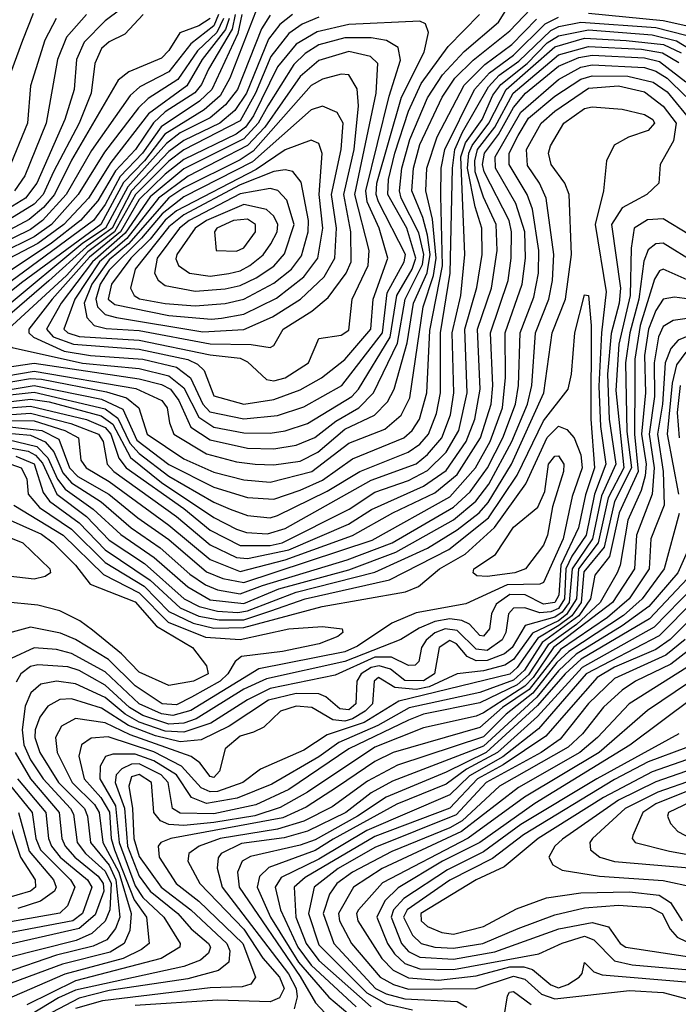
# Model space of a CAD drawing. Extents: x 501367 to 657802, y 482273 to 547541.
# Tile 487 of 656: x 570706 to 572465, y 535343 to 537972. Entities that reach past the tile are written whole.
import ezdxf

# ---------------------------------------------------------------- set-up
doc = ezdxf.new("R2010")
doc.units = 0

msp = doc.modelspace()

# ---------------------------------------------------------------- linework, layer by layer
at = {"layer": '0CON20XD'}
for points in [[(571015, 538029.1), (570935, 537968.8), (570878.5, 537911.5), (570857.6, 537865), (570851.7, 537785), (570826.9, 537705), (570752.1, 537535), (570722, 537495), (570455, 537331.4)], [(570527.3, 537022.7), (570745, 537054.5), (571025, 537013), (571085, 536997.5), (571108.8, 536985), (571131.2, 536955), (571163.1, 536883.2), (571215, 536850), (571315, 536827.6), (571385, 536825.3), (571445, 536835.1), (571494.2, 536855.8), (571550.6, 536899.4), (571612.4, 536935), (571651.5, 536975), (571715, 537107.8), (571735.4, 537225), (571782.2, 537317.8), (571785.7, 537345), (571772.2, 537402.2), (571724.8, 537495), (571720.4, 537515), (571726.8, 537575), (571748.3, 537651.7), (571795, 537762.9), (571835.5, 537824.5), (571893, 537887), (571984.9, 537965), (572020.1, 538019.9)], [(571342.4, 538007.6), (571267.6, 537815), (571241.5, 537768.5), (571199, 537731), (571094.2, 537665.8), (571040, 537595), (570983.6, 537536.4), (570923.2, 537425), (570710.8, 537269.2), (570642.8, 537215)], [(571036, 537985), (570987.4, 537932.6), (570945, 537912), (570924.5, 537895), (570906.8, 537855), (570897.5, 537775), (570864.8, 537695.2), (570796.6, 537565), (570769, 537505), (570745, 537479), (570493.9, 537325)], [(570592.8, 537007.2), (570745, 537033.2), (571016.8, 536986.8), (571085.6, 536955), (571100.5, 536935), (571106, 536895), (571117.9, 536865), (571205, 536812.3), (571285, 536791.2), (571335, 536784.7), (571385, 536782.9), (571455, 536793.2), (571502.9, 536817.1), (571575, 536877.9), (571654, 536916), (571688.8, 536951.2), (571706.1, 536985), (571741.4, 537108.6), (571758.4, 537215), (571794.7, 537295.3), (571802.4, 537345), (571795, 537395.8), (571783.2, 537443.2), (571753.5, 537515), (571757.6, 537575), (571775, 537638.5), (571834.9, 537765), (571868.6, 537815), (571916.9, 537863.1), (572015, 537941.7), (572070.4, 537999.6)], [(571281.9, 537985), (571273.7, 537946.3), (571210.7, 537839.3), (571191.6, 537798.4), (571173.8, 537776.2), (571094.8, 537725.2), (571063.4, 537696.6), (571015.5, 537625), (570962.2, 537567.8), (570915, 537487.6), (570869, 537435), (570791.2, 537375), (570610.9, 537255)], [(571299.3, 537985), (571288.5, 537935), (571219.4, 537785), (571186.2, 537753.8), (571084.2, 537685.8), (571034.1, 537615), (570975, 537553), (570935, 537477.9), (570903.7, 537435), (570644.1, 537245)], [(571237.5, 537985), (571225, 537954.8), (571163.3, 537906.7), (571105, 537832.1), (571027.4, 537792.6), (571001.2, 537768.8), (570897.8, 537622.2), (570830.2, 537505), (570767.5, 537435), (570735, 537411.1), (570645, 537367.5)], [(570741.9, 537988.1), (570714.2, 537915.8), (570666.2, 537785)], [(571435, 537985.3), (571401.3, 537958.7), (571370.8, 537919.2), (571311.6, 537775), (571281.1, 537728.9), (571240.5, 537695), (571145, 537649.3), (571105, 537619.7), (571005.1, 537514.9), (570953.4, 537415), (570884.6, 537365.4), (570784.1, 537274.1), (570667, 537173)], [(571375, 537983.4), (571352.5, 537947.5), (571287.7, 537785), (571255.9, 537744.1), (571215, 537709.1), (571135, 537669.2), (571098.8, 537641.2), (570994.8, 537525.2), (570935.8, 537415), (570874.9, 537375.1), (570667.9, 537202.1)], [(570884.8, 537985), (570831.7, 537925), (570807.1, 537865), (570777.2, 537695), (570720.1, 537555), (570692.4, 537515)], [(571375, 536867.3), (571415, 536873.5), (571475, 536893.4), (571593, 536965), (571610.8, 536985), (571696.1, 537123.9), (571713.4, 537235), (571754.8, 537305), (571764.6, 537335), (571740.4, 537415), (571689.8, 537505), (571691.4, 537545), (571708.5, 537615), (571745, 537727), (571778.4, 537801.6), (571850.3, 537899.7), (571934.2, 537985)], [(572225, 537989.1), (572425, 537969.6), (572485, 537956.3)], [(570605, 536971.5), (570745, 536995.2), (570925, 536958), (570981.4, 536931.4), (571019.2, 536849.2), (571105, 536784.2), (571225, 536723.1), (571315, 536695.8), (571385, 536690.9), (571455, 536715.7), (571515, 536742.1), (571595, 536799), (571732.2, 536855), (571754.8, 536875), (571773.6, 536905), (571793.4, 536975), (571801.4, 537141.4), (571835.5, 537314.5), (571831, 537501), (571831.6, 537575), (571841.5, 537625), (571921.1, 537785), (571960.7, 537829.3), (572025, 537876.5), (572109.9, 537960.1), (572145, 537977.9)], [(571215.2, 537974.8), (571185, 537955.1), (571133.8, 537936.2), (571105, 537889.5), (571085, 537869), (570997.7, 537832.3), (570969.7, 537810.3), (570845, 537596.8), (570799.6, 537505), (570769.9, 537470.1), (570732, 537438), (570627.1, 537382.9)], [(570650.5, 536999.5), (570735, 537013.4), (570765, 537011.6), (570938, 536978), (570991.6, 536961.6), (571024.3, 536935), (571046.7, 536865), (571145, 536798.8), (571225, 536763.5), (571305, 536742.8), (571375, 536736.5), (571486.5, 536765), (571585, 536841), (571681.7, 536878.3), (571725, 536916), (571748.2, 536961.8), (571783.4, 537205), (571811.7, 537288.3), (571818.8, 537335), (571808.5, 537438.5), (571790.9, 537515), (571793.5, 537575), (571821, 537659), (571893.3, 537796.7), (571948.5, 537851.5), (572020.2, 537905), (572086.7, 537973.3)], [(571250.4, 537975), (571232.8, 537937.2), (571181.5, 537888.5), (571128.4, 537811.6), (571049, 537761), (571023.6, 537736.4), (570932.6, 537617.4), (570862.9, 537505), (570790.9, 537425), (570745, 537392.1), (570655, 537347.7)], [(571505, 537978.6), (571460.5, 537959.5), (571425.4, 537934.6), (571377.1, 537872.9), (571336.3, 537775), (571295, 537701.5), (571145, 537624.2), (571105, 537593.7), (571015.4, 537504.6), (570959.6, 537405), (570888.5, 537351.5), (570831.2, 537288.8), (570675.4, 537145), (570664.8, 537124.8), (570670.4, 537110.4), (570686.3, 537096.3), (570874.3, 537054.3), (571025, 537040.2), (571105, 537021), (571145, 536988.5), (571185, 536910.4), (571225, 536884), (571305, 536868.2), (571375, 536867.3)], [(570665, 536967.9), (570745, 536976.8), (570935, 536932.1), (570968, 536908), (571000.9, 536840.9), (571025, 536812.8), (571105, 536752.4), (571225, 536682.9), (571268.4, 536665), (571315, 536648.1), (571375, 536641.6), (571395, 536647.3), (571527.7, 536712.3), (571615, 536765.5), (571743.6, 536816.4), (571775, 536838.1), (571798.3, 536865), (571819.7, 536919.7), (571830, 536975), (571830.4, 537135), (571855.5, 537294.5), (571861.9, 537575), (571868.3, 537625), (571888.4, 537671.6), (571957.9, 537792.1), (571987, 537823), (572039, 537861), (572125, 537943), (572146.5, 537953.5), (572205, 537965.2), (572405, 537950.7), (572485, 537929.9)], [(570803.9, 537975), (570773.1, 537916.9), (570734.8, 537795), (570727, 537695), (570675, 537566.9)], [(571265.6, 537975), (571255.5, 537945), (571193.2, 537865), (571153, 537795), (571050, 537720.1), (570949.4, 537590.6), (570889.7, 537495), (570824.1, 537425), (570755, 537374.2), (570676.9, 537333.1)], [(571305, 536905.8), (571395, 536914.4), (571465, 536937.9), (571566.3, 536995), (571675.1, 537135), (571687.9, 537242.1), (571733.4, 537325), (571736.6, 537345), (571664.3, 537485), (571658.7, 537505), (571660.4, 537535), (571725.6, 537764.4), (571786.7, 537885), (571797.6, 537937.6), (571790.2, 537960.2), (571775, 537967.6), (571585, 537958.8), (571500.5, 537939.5), (571445, 537906.4), (571395, 537845.7), (571330.7, 537715), (571309.5, 537685), (571284, 537666), (571145, 537598.7), (571095, 537559.5), (571025, 537491.3), (570975.2, 537405), (570892.7, 537337.3), (570792.7, 537225), (570730.4, 537145), (570730.9, 537135), (570743.6, 537123.6), (570825, 537086.7), (570895, 537075.2), (571035, 537065.1), (571125, 537043.6), (571162.2, 537015), (571195.4, 536945), (571214.2, 536924.2), (571305, 536905.8)], [(570645, 536947.3), (570735, 536958.4), (570785, 536950.9), (570923.6, 536913.6), (570955, 536891.5), (571002.2, 536802.2), (571085, 536735.8), (571225, 536642.4), (571285, 536611.3), (571312.4, 536602.4), (571368.3, 536598.3), (571415, 536612.7), (571645, 536741.6), (571765, 536786), (571795, 536810.2), (571833.3, 536855), (571856.8, 536916.8), (571866.1, 536975), (571861, 537135), (571884, 537235), (571895.1, 537345), (571884.6, 537605), (571897.1, 537642.9), (571941, 537705), (571970.1, 537770.1), (571991.3, 537798.7), (572061.4, 537855), (572115, 537910), (572145, 537928.9), (572225, 537944.7), (572395, 537931.4), (572460.4, 537915), (572513.2, 537883.2)], [(570655, 536933.2), (570735, 536939.9), (570885, 536903.6), (570935, 536882.8), (570949.8, 536865), (570970.7, 536800.7), (570991, 536775), (571145, 536666.1), (571215, 536608.7), (571295, 536567.3), (571375, 536567.2), (571407.5, 536575), (571585.8, 536664.2), (571655, 536709.6), (571745, 536741.1), (571795, 536767.5), (571845, 536817), (571879.2, 536875), (571900.9, 536975), (571895.1, 537145), (571926.7, 537256.7), (571941.1, 537345), (571940.5, 537415), (571922.3, 537472.3), (571902, 537575), (571905.6, 537615), (571914.4, 537635.6), (571958.8, 537695), (572005.3, 537785), (572135, 537899.4), (572215, 537921.8), (572325.9, 537915.9), (572425.5, 537905.5), (572472.7, 537882.7)], [(571305, 536944.9), (571385, 536957.4), (571455, 536982.9), (571511.9, 537015), (571575, 537064.2), (571643.8, 537145), (571650.1, 537225), (571689.3, 537335), (571666.3, 537415), (571633.9, 537485), (571630.3, 537515), (571692.7, 537767.3), (571723.7, 537863.7), (571717.4, 537897.4), (571686.2, 537916.2), (571645, 537923.3), (571575, 537923.4), (571505, 537904.3), (571468.4, 537881.6), (571438, 537852), (571368.8, 537741.2), (571343.2, 537695), (571305, 537653.6), (571145, 537573), (571055, 537498.8), (570988.2, 537401.8), (570900.6, 537325), (570816.8, 537215), (570778.2, 537145), (570795.4, 537125), (570849.7, 537105), (571025, 537091.4), (571155, 537063.8), (571181.4, 537051.4), (571199, 537035), (571225, 536967.4), (571305, 536944.9)], [(570635, 536913.6), (570735, 536920.9), (570843, 536893), (570916.6, 536865), (570929.4, 536845), (570939.5, 536785), (570958.1, 536765), (571125, 536644.9), (571215, 536569.2), (571285.3, 536535.3), (571315, 536533), (571425, 536556.3), (571584.8, 536625), (571645.9, 536664.1), (571785, 536726.4), (571845, 536767.8), (571898.9, 536845), (571922, 536905), (571935.9, 536985), (571929, 537145), (571966.3, 537255), (571981.6, 537355), (571978.4, 537425), (571945, 537498), (571923, 537565), (571921.4, 537595), (571929.1, 537625), (571975, 537685), (572024.1, 537775), (572145, 537878), (572225, 537900.1), (572366.7, 537893.3), (572422.8, 537882.8), (572466.9, 537856.9)], [(570655, 536901.7), (570745, 536900.3), (570826.5, 536875), (570863.8, 536855), (570869.4, 536795), (570883.7, 536775), (570945, 536738.3), (571105, 536621.8), (571215, 536530.2), (571295, 536498.6), (571415, 536528.9), (571595, 536593.9), (571702.5, 536655), (571815, 536708.4), (571875, 536757.2), (571936.8, 536855), (571965.3, 536945.3), (571969.8, 536995), (571963.8, 537135), (572010.9, 537275), (572019.2, 537335), (572019.6, 537405), (572013.2, 537435), (571946.3, 537565), (571942, 537585), (571947.6, 537615), (571985.3, 537664.7), (572025, 537737.5), (572057, 537775), (572145, 537847.1), (572199.4, 537870.6), (572235, 537876.4), (572375, 537869.9), (572415, 537860.1), (572485, 537805.3)], [(571385, 537007.5), (571415, 537014.9), (571477.8, 537055), (571505, 537120), (571565, 537129.1), (571585, 537142.9), (571594.3, 537225), (571636.6, 537315), (571639.9, 537355), (571601.4, 537505), (571658.6, 537775), (571662.3, 537855), (571643, 537873), (571585, 537886.8), (571505, 537862.3), (571455, 537820.1), (571361.2, 537685), (571315, 537635.3), (571156.2, 537553.8), (571076.6, 537495), (570992.3, 537387.7), (570919.4, 537325), (570853.2, 537225), (570824.3, 537145), (570834.8, 537135), (570865, 537125.9), (571025, 537116.3), (571215, 537076.4), (571295, 537068), (571315, 537057.7), (571365, 537011.1), (571385, 537007.5)], [(570665, 536886.3), (570765.6, 536874.4), (570811.1, 536851.1), (570839.6, 536775), (570862, 536752), (570944.6, 536704.6), (571021.4, 536641.4), (571105, 536583.3), (571205, 536497.4), (571249.1, 536479.1), (571305, 536469.2), (571648, 536582), (571855, 536697.9), (571923.7, 536775), (571962.4, 536845), (571995.5, 536935.5), (572004, 537016), (572002.7, 537135), (572048.5, 537265), (572057.1, 537335), (572055.1, 537404.9), (572031.1, 537481.1), (571977, 537575), (571976.5, 537605), (572045, 537724.3), (572145, 537811.7), (572205, 537844.5), (572235, 537850.7), (572375, 537843.8), (572405, 537834.3), (572435, 537815.6), (572485, 537766.2)], [(570655, 536869.2), (570735, 536861.9), (570774.8, 536844.8), (570797.4, 536817.4), (570821.5, 536761.5), (570844.6, 536734.6), (570924.2, 536684.2), (571004.1, 536615), (571081.5, 536561.5), (571160.9, 536490.9), (571202.8, 536462.8), (571235, 536449.6), (571295, 536438.4), (571355, 536460.7), (571580.9, 536529.1), (571700.6, 536575), (571865, 536669.9), (571909, 536711), (571956, 536775), (571996.5, 536855), (572030.1, 536945), (572038.2, 536995), (572042.4, 537135), (572079.6, 537230.4), (572091.8, 537295), (572092.8, 537355), (572075.7, 537465.7), (572061.8, 537505), (572013.1, 537585), (572013.1, 537615), (572037.7, 537662.3), (572065, 537708.2), (572135, 537767.3), (572205, 537813.1), (572235, 537821.7), (572330.5, 537820.5), (572397.7, 537805), (572435, 537778.9), (572504.3, 537695)], [(571375, 537096.4), (571385, 537101.4), (571409.6, 537145), (571486.9, 537193.1), (571530.5, 537229.5), (571578.5, 537295), (571591.3, 537325), (571590.6, 537405), (571571.7, 537505), (571599.8, 537625), (571611.4, 537741.4), (571607.1, 537787.1), (571585, 537823.9), (571565, 537826.3), (571515, 537812.6), (571485, 537796.2), (571329.4, 537620.7), (571295, 537597.4), (571145, 537522.7), (571105, 537495.7), (570996.8, 537373.2), (570945, 537330.2), (570899, 537265), (570878.9, 537215), (570886, 537176), (570905.3, 537155.3), (570936.9, 537146.9), (571025, 537141.6), (571215, 537106), (571324.7, 537104.7), (571375, 537096.4)], [(570675, 536850.9), (570752, 536832), (570781.8, 536801.8), (570807.3, 536745), (570827.8, 536717.8), (570902.5, 536665), (570976.6, 536596.6), (571065.5, 536535.5), (571155, 536456.9), (571215, 536422.4), (571305, 536413.1), (571398.5, 536451.5), (571585, 536502.2), (571710.4, 536549.6), (571865, 536635.9), (571924.2, 536685.7), (571958.9, 536731.1), (572020.8, 536845), (572062.3, 536945), (572073.7, 536995), (572083.4, 537135), (572119.7, 537225), (572129.6, 537275), (572132.8, 537345), (572112.5, 537495), (572094.7, 537534.7), (572062.3, 537582.3), (572059.6, 537625), (572098.6, 537695), (572135, 537727.5), (572225, 537788.7), (572305, 537794.8), (572375, 537778.9), (572425, 537740.7), (572459.8, 537695), (572452.2, 537647.8), (572416.4, 537585), (572413.1, 537535), (572381.1, 537505), (572315, 537469.2), (572286.3, 537425), (572310.7, 537255), (572307.2, 537215), (572286.1, 537133.9), (572275.8, 537025), (572280.2, 536905), (572298.7, 536785), (572259.8, 536700.2), (572236, 536585), (572181.6, 536505), (572173.8, 536415), (572155, 536390), (572135, 536376.2), (572056.4, 536353.6), (572021.5, 536295), (572001.3, 536278.7), (571955, 536260.5), (571925, 536260), (571901, 536271), (571872.9, 536305), (571855, 536314.3), (571826.7, 536295), (571814, 536225), (571785, 536206.3), (571735, 536207.5), (571697, 536237), (571666.4, 536246.4), (571645, 536241.4), (571618.3, 536225), (571606.7, 536205), (571604.2, 536145), (571585, 536128.6), (571561.6, 536131.6), (571523.6, 536163.6), (571505, 536171.8), (571445, 536172), (571370.8, 536155), (571265.8, 536085), (571191, 536049), (571135, 536043.2), (571069.2, 536059.2), (570996.9, 536086.9), (570925, 536133.3), (570845, 536158.1), (570813.9, 536156.1), (570781.5, 536138.5), (570760.4, 536109.6), (570748.1, 536075), (570746.7, 536055), (570760.3, 536015), (570810.4, 535935), (570879, 535865), (570887.5, 535845), (570895.8, 535775), (570945, 535713.9), (570963.2, 535675), (570974.1, 535575), (570961.8, 535545), (570939.4, 535515), (570902.6, 535497.4), (570805, 535473.8), (570665, 535425.8)], [(570655, 536832.9), (570729.1, 536819.1), (570748.7, 536808.7), (570767.6, 536787.6), (570805.4, 536705), (570884.7, 536644.7), (570945, 536582), (571039.3, 536519.3), (571145.9, 536425), (571185.6, 536405), (571235, 536392.7), (571289, 536389), (571315, 536393.1), (571445, 536442.6), (571655, 536496.3), (571795, 536560.9), (571875, 536609.1), (571933, 536655), (571957.6, 536682.4), (572019.7, 536785), (572106.4, 536975), (572128.3, 537135), (572164.2, 537225), (572179.6, 537345), (572173.5, 537505), (572161.7, 537535), (572125.2, 537585), (572118.3, 537615), (572123.8, 537635), (572159.2, 537695), (572215, 537734), (572235, 537738.9), (572315, 537732.5), (572375, 537718.4), (572397.3, 537705), (572401.6, 537695), (572385, 537675.3), (572332.1, 537657.9), (572293.9, 537636.1), (572273, 537595), (572265.6, 537515), (572243.4, 537425), (572272.2, 537245), (572259.7, 537135), (572253.2, 536993.2), (572257.7, 536885), (572271.2, 536785), (572241, 536705), (572219, 536595), (572180.7, 536539.3), (572165.2, 536505), (572161.5, 536425), (572145, 536399.7), (572125, 536390.5), (572095, 536388.2), (572055, 536400.9), (572025, 536400.7), (572011.7, 536385), (572004.4, 536335.6), (571994.6, 536315.4), (571955, 536286.8), (571925, 536290.7), (571875, 536340.8), (571842.6, 536345), (571815, 536334.5), (571792.2, 536315), (571779.5, 536295), (571771.9, 536258.1), (571762, 536248), (571745, 536247.4), (571699.6, 536269.6), (571655, 536269.1), (571549, 536221), (571375, 536185.9), (571314.4, 536155.6), (571216.8, 536093.2), (571145, 536069.3), (571095, 536071.4), (571025, 536095.6), (570987.6, 536117.6), (570935, 536162), (570855, 536198.2), (570804.6, 536205.4), (570762.5, 536197.5), (570736, 536174), (570721.4, 536138.6), (570713, 536075), (570717.5, 536035), (570734.9, 535995), (570769.1, 535945), (570842.4, 535865), (570849.9, 535849.9), (570859.5, 535775), (570881.9, 535745), (570935, 535698.1), (570950.6, 535665), (570947.2, 535595), (570935, 535564.9), (570898.6, 535531.4), (570856.8, 535513.2), (570577.4, 535442.6)], [(571195, 537138), (571305, 537144.7), (571381.5, 537178.5), (571455.8, 537225), (571519.3, 537285), (571548.2, 537335), (571552.2, 537415), (571539.4, 537505), (571564.8, 537624.8), (571569.8, 537695), (571553.8, 537723.8), (571515, 537740.9), (571485, 537730.7), (571327.6, 537592.4), (571145, 537498.4), (571086.6, 537453.4), (571031.7, 537388.3), (570945, 537302.8), (570921.5, 537265), (570909.5, 537225), (570914.5, 537205), (570935, 537184.5), (570965, 537176.2), (571195, 537138)], [(571218.5, 537171.5), (571245, 537174.2), (571305, 537184.9), (571391.9, 537228.1), (571465.1, 537284.9), (571502.8, 537335), (571515.5, 537415), (571506.4, 537505), (571514.3, 537614.3), (571505, 537640.9), (571485, 537650.2), (571415, 537624.2), (571338, 537572), (571125, 537461.3), (571095, 537436.5), (571054.5, 537385.5), (571002.9, 537335), (570951.2, 537265), (570942.9, 537225), (570960.8, 537210.8), (571105, 537181.4), (571218.5, 537171.5)], [(571175, 537207.8), (571255, 537213.6), (571305, 537225.1), (571385, 537267.7), (571431.9, 537305), (571458.8, 537341.2), (571476.6, 537405), (571477.7, 537435), (571458.1, 537538.1), (571436.1, 537566.1), (571415, 537570.5), (571385, 537566.4), (571295, 537530.6), (571145, 537450.6), (571105, 537418.8), (571014.4, 537305), (571002.1, 537255), (571012.4, 537235), (571026.4, 537226.4), (571095, 537213.8), (571175, 537207.8)], [(571175, 537246.7), (571255, 537253.1), (571295, 537261.4), (571338, 537282), (571385, 537313.3), (571413.9, 537346.1), (571439.6, 537425), (571419.8, 537489.8), (571395.8, 537515.8), (571375, 537520.7), (571295, 537506.4), (571158.9, 537435), (571133.1, 537415), (571073.2, 537335), (571066.5, 537295), (571075.9, 537275.9), (571095, 537261.4), (571175, 537246.7)], [(571215, 537287), (571265, 537293.9), (571295, 537300.6), (571321.2, 537315), (571356.5, 537343.5), (571377.1, 537372.9), (571393.5, 537405), (571396, 537425), (571385, 537447), (571365.1, 537465.1), (571305, 537477.9), (571204.9, 537435), (571174.7, 537415), (571126.4, 537345), (571123.1, 537333.1), (571130, 537315), (571159.6, 537295), (571215, 537287)], [(572495, 537397.2), (572425, 537439.7), (572382.5, 537437.5), (572347, 537415), (572338.8, 537361.2), (572337, 537235), (572306.6, 537105), (572298.5, 536981.5), (572319.4, 536775), (572277.9, 536695), (572251.2, 536575), (572198.2, 536505), (572193.1, 536425), (572166.6, 536383.4), (572145, 536366.6), (572076.1, 536333.9), (572025, 536263.2), (572002.1, 536247.9), (571945, 536232.6), (571875, 536224.5), (571799.5, 536190.5), (571765, 536183), (571708.2, 536188.2), (571664.4, 536215), (571653.1, 536205), (571648.9, 536145), (571629.1, 536125), (571595, 536104.7), (571575, 536098.7), (571542.4, 536102.4), (571486.8, 536135), (571445, 536139), (571403.1, 536125), (571357.9, 536082.1), (571331, 536069), (571295, 536058.5), (571255.2, 536025), (571240.2, 535965), (571225, 535947.8), (571215, 535950.7), (571187.5, 535987.5), (571164.4, 536004.4), (571001.7, 536061.7), (570935, 536094.4), (570855, 536105.8), (570817.6, 536085), (570801.6, 536055), (570806.6, 536015), (570846.2, 535935), (570905.7, 535875.7), (570918.6, 535855), (570928.3, 535775), (570971, 535695), (571003.8, 535585), (571000.7, 535539.3), (570984.9, 535505), (570948.3, 535481.6), (570820.6, 535449.4), (570635, 535381.1)], [(571285, 537353.3), (571305, 537362.5), (571336.4, 537405), (571335.9, 537425), (571315, 537438.6), (571277, 537435), (571233, 537415), (571226.3, 537405), (571231.2, 537355), (571285, 537353.3)], [(572511.1, 537321.1), (572425, 537374.8), (572405, 537373), (572385, 537357.5), (572372.9, 537327.1), (572359.3, 537225), (572335.5, 537135), (572323.8, 537055), (572327.7, 536872.3), (572340, 536775), (572294.5, 536685), (572266.8, 536563.2), (572213, 536497), (572205.9, 536415), (572180.6, 536379.4), (572146.3, 536353.7), (572089.7, 536320.3), (572035, 536241.6), (572015, 536223.8), (571718.4, 536151.6), (571626.4, 536095), (571527.8, 536062.2), (571465, 536021.5), (571349.2, 535970.8), (571302.5, 535935), (571235, 535911.1), (571215, 535910.2), (571190.7, 535920.7), (571138.8, 535978.8), (571065, 536016.3), (570943, 536057), (570896.8, 536053.2), (570871.6, 536035), (570864.3, 536005), (570878.4, 535945), (570922.9, 535895), (570946, 535856), (570950.4, 535785), (570959.5, 535755), (571011.6, 535621.6), (571045.3, 535575), (571051.9, 535505), (571031.5, 535488.5), (570982.9, 535465), (570827.3, 535422.7), (570665, 535352.7)], [(572505, 537269.7), (572424.9, 537305.1), (572415, 537300.7), (572401.7, 537278.3), (572362.9, 537155), (572348.6, 537065), (572349.2, 537005), (572347.8, 536865), (572358, 536765), (572307.3, 536655), (572281.5, 536538.5), (572241.8, 536488.2), (572230.7, 536425), (572199.8, 536380.2), (572101.3, 536308.7), (572054.3, 536235), (572025, 536207.6), (571935, 536175.4), (571746.2, 536133.8), (571662.6, 536087.4), (571558.7, 536041.3), (571505, 536002.9), (571380.1, 535929.9), (571287.2, 535892.8), (571205, 535879.1), (571164.9, 535894.9), (571124.7, 535955), (571065, 535992.6), (571015, 536010.7), (570955, 536010.4), (570935.9, 536004.1), (570921.2, 535978.8), (570920.1, 535945), (570962.6, 535872.6), (570972.3, 535775), (571015, 535658.5), (571035, 535627.7), (571091.4, 535575), (571134.8, 535505), (571134.3, 535495), (571084.1, 535465), (570855, 535405.6), (570725, 535341.3)], [(570696.3, 536806.3), (570745, 536785.5), (570769.2, 536709.2), (570786, 536686), (570865, 536628.1), (570935, 536556.1), (571055, 536475), (571135, 536400.9), (571185, 536379.3), (571239.2, 536369.2), (571305, 536369.1), (571377.2, 536392.8), (571469, 536425), (571693.7, 536476.3), (571852.7, 536557.3), (571958.3, 536641.7), (572034.4, 536755), (572105, 536900.3), (572170.8, 536985), (572179.8, 537025), (572189.2, 537135), (572215, 537237.1), (572225.4, 537235.4), (572232.2, 537155), (572231.5, 536905), (572241.6, 536775), (572217.5, 536702.5), (572198.3, 536615), (572151, 536515), (572145.7, 536435), (572135.4, 536415), (572105, 536411.3), (572056.2, 536436.2), (572015, 536437.1), (571978.7, 536411.3), (571966.5, 536385), (571960.7, 536345), (571945, 536325.2), (571935, 536327.5), (571907.7, 536357.7), (571887.4, 536367.4), (571855, 536372.1), (571815, 536364.9), (571772.7, 536347.3), (571723.8, 536316.2), (571575, 536257.8), (571365, 536211.5), (571305, 536183.7), (571177.7, 536105), (571145, 536092.9), (571105, 536090.6), (571035, 536113.8), (570999.8, 536135), (570935, 536195.1), (570865, 536233.8), (570835, 536243.7), (570755, 536249.4), (570735, 536244.1), (570709.7, 536225), (570697, 536203)], [(572495, 537225.4), (572455, 537230.6), (572425, 537225.2), (572405, 537194.8), (572385.1, 537145), (572374.7, 537075), (572377.7, 536975), (572366.9, 536865), (572379, 536785), (572376.7, 536753.3), (572365.9, 536714.1), (572330.2, 536635), (572309.8, 536515), (572301.5, 536495), (572256.4, 536415), (572193.6, 536356.4), (572117.3, 536302.7), (572065, 536222), (572035, 536195.6), (571935, 536147.1), (571785, 536117.1), (571745, 536101.2), (571585.4, 536024.6), (571425, 535916.4), (571336.6, 535875), (571225, 535850.9), (571135, 535853.2), (571114.8, 535865), (571102.9, 535935), (571083.8, 535955), (571025, 535984.7), (571005, 535983.8), (570978.8, 535971.2), (570964.2, 535955), (570961.6, 535935), (570985.8, 535865.8), (570994.4, 535765), (571025, 535684.4), (571054.4, 535645), (571128.5, 535585), (571164.2, 535544.2), (571210.6, 535505), (571215.7, 535495), (571210.8, 535479.2), (571189.6, 535460.4), (571145, 535443.3), (570855, 535380.4), (570809.9, 535360.1), (570735, 535314.1)], [(572495, 537174.4), (572451.8, 537168.2), (572425, 537152.4), (572412.5, 537125), (572400.4, 537055), (572401.9, 536965), (572387.1, 536865), (572400.6, 536775), (572395.2, 536704.8), (572353.8, 536595), (572348.4, 536505), (572289.8, 536415), (572131.5, 536295), (572077.3, 536215), (572055, 536191.8), (571945, 536121.2), (571925, 536112), (571785, 536080.5), (571655, 536028.8), (571475, 535909.3), (571402.2, 535867.8), (571333.9, 535846.1), (571225, 535827.8), (571145, 535819.9), (571105, 535822.5), (571082.8, 535832.8), (571064.8, 535855), (571058, 535935), (571025, 535956.4), (571005, 535949.6), (570997.7, 535925), (571007.8, 535865), (571011.1, 535785), (571025, 535737.2), (571084.3, 535655), (571163.2, 535595), (571259.3, 535505), (571267.6, 535485), (571264.6, 535455.4), (571237.1, 535432.9), (571155, 535410.3), (570945, 535379.2), (570865, 535359.2), (570737.9, 535292.1)], [(572495, 537128.6), (572465, 537115.7), (572445, 537093.7), (572429.9, 537055), (572422.7, 536945), (572409.2, 536865), (572424.8, 536765.2), (572427.3, 536675), (572392.2, 536585), (572386.9, 536505), (572333.7, 536425), (572276.2, 536375), (572150.4, 536289.6), (572066.8, 536183.2), (571995.7, 536135), (571935, 536081.2), (571703.9, 536015), (571655, 535990.9), (571555, 535923.2), (571471.3, 535868.7), (571409.4, 535840.6), (571110, 535785), (571082.9, 535775), (571075.9, 535765), (571078.7, 535735), (571124, 535665), (571185, 535618), (571301.8, 535505), (571335.8, 535415), (571323.7, 535396.3), (571300.4, 535389.6), (571215, 535386.6), (570927.9, 535352.1), (570855, 535331.3)], [(572485, 537083.4), (572460.2, 537049.8), (572448.6, 537001.4), (572435.4, 536865), (572465.5, 536704.5)], [(572470.1, 536995), (572462.4, 536922.4), (572467.2, 536855)], [(570655, 536794.8), (570710.2, 536775), (570725, 536745.5), (570729.3, 536705), (570759.2, 536669.2), (570845, 536611.5), (570935, 536522.5), (571038.9, 536458.9), (571105, 536391.5), (571170, 536360), (571225, 536347), (571305, 536348.5), (571514.5, 536405), (571736.3, 536443.7), (571771.6, 536458.4), (571827, 536505), (571895.9, 536544.1), (571974.5, 536615.5), (572058.1, 536731.9), (572115, 536856.1), (572145, 536886.4), (572167.2, 536877.2), (572186.8, 536855), (572205, 536809.5), (572208.8, 536775), (572181.7, 536698.3), (572157.5, 536585), (572105, 536469.1), (572095, 536464.2), (572007.8, 536462.2), (571897.9, 536412.1), (571765, 536387.8), (571700.1, 536359.9), (571608.7, 536298.7), (571575, 536283.3), (571345, 536238.6), (571163.4, 536126.6), (571115, 536113.4), (571085, 536117.8), (571025, 536144.8), (570935, 536230.2), (570845, 536279.2), (570805, 536290.1), (570745, 536294.4), (570683.8, 536266.2)], [(571955, 536484.4), (571926.7, 536486.7), (571916.9, 536495), (571918.8, 536505), (571976.7, 536543.3), (572025, 536616.3), (572089.8, 536670.2), (572108.4, 536711.6), (572118.9, 536785), (572135, 536806.5), (572145, 536807), (572159, 536785), (572158.9, 536765), (572128.9, 536671.1), (572115.6, 536595), (572105, 536568.8), (572056.9, 536505), (572028.2, 536495), (571955, 536484.4)], [(570690.3, 536675), (570822.3, 536595), (570929.9, 536489.9), (571025, 536441.6), (571103.1, 536363.1), (571202.4, 536322.4), (571295, 536316.5), (571425, 536345.3), (571515, 536351.7), (571567.1, 536345), (571568.9, 536335), (571555.6, 536325), (571505.7, 536305), (571408.5, 536285), (571298.8, 536271.2), (571281.8, 536258.2), (571262.1, 536225), (571242.1, 536205), (571165, 536162.6), (571125, 536142.3), (571087, 536145), (571015, 536192.5), (570943.1, 536263.1), (570855, 536316.9), (570815, 536333.9), (570735, 536349.6), (570676.9, 536333.1)], [(570665, 536642.7), (570765, 536597.7), (570796, 536575), (570855.4, 536515), (570894.3, 536464.3), (571015, 536416.8), (571071.9, 536351.9), (571167.8, 536295), (571205, 536246.4), (571209.3, 536225), (571170.4, 536205), (571105, 536193.7), (571025, 536229.8), (570978.6, 536278.6), (570901.1, 536341.1), (570866.8, 536366.8), (570813.1, 536393.1), (570755, 536408.1), (570665, 536417.4)], [(572467, 536653), (572427.7, 536505), (572369, 536425), (572319.2, 536380.8), (572172.9, 536285), (572141, 536255), (572076.9, 536173.1), (572005, 536117.2), (571945, 536056.6), (571715, 535980.9), (571635, 535938), (571540.4, 535869.6), (571465, 535831.9), (571395, 535809.8), (571241.7, 535785), (571185.8, 535765), (571158.1, 535745), (571155.3, 535724.7), (571187.6, 535665), (571305, 535542.9), (571355.7, 535465.7), (571399.9, 535415), (571412.2, 535385), (571400.1, 535359.9), (571375, 535349.1), (571235, 535353.5), (571015, 535339.2)], [(570575, 536473.9), (570540, 536480), (570534.4, 536495), (570551.3, 536528.7), (570561.6, 536575), (570575, 536588.9), (570595, 536595.4), (570655, 536599), (570714.5, 536575), (570786.7, 536505), (570788.5, 536495), (570774.4, 536485), (570745, 536478), (570651.7, 536488.3), (570575, 536473.9)], [(572499.3, 536575), (572464.3, 536495), (572386.4, 536405), (572315, 536352.7), (572192.7, 536277.3), (572145, 536233.3), (572087.5, 536162.5), (571945, 536032.1), (571702.1, 535937.9), (571645, 535907.3), (571577.5, 535855), (571475, 535804.5), (571413, 535787), (571298.3, 535771.7), (571244.8, 535745), (571236.4, 535733.6), (571233.9, 535706.1), (571247.2, 535655), (571424.3, 535424.3), (571444.3, 535385), (571447.4, 535362.6), (571439.7, 535330.3)], [(572504, 536495), (572387.9, 536372.1), (572205.7, 536264.3), (572163, 536225), (572089.2, 536140.8), (571951.7, 536015), (571845, 535962), (571685, 535895.6), (571608.3, 535845), (571495, 535782), (571455, 535767.2), (571322.4, 535737.6), (571300.2, 535725), (571287.6, 535695), (571292.8, 535655), (571455, 535416.6), (571496.7, 535346.7), (571535.2, 535305)], [(572505, 536456.6), (572400.6, 536349.4), (572208.1, 536241.9), (572089.2, 536110.8), (571982.2, 536015), (571899.7, 535970.3), (571845, 535930.4), (571713.5, 535876.5), (571543.2, 535783.2), (571495, 535752.8), (571371.9, 535708.1), (571346.4, 535683.6), (571340.5, 535655), (571376.4, 535575), (571451.1, 535455), (571531.6, 535361.6), (571599.5, 535305)], [(572508, 536422), (572413.6, 536326.4), (572218.7, 536225), (572091.6, 536078.4), (571996.5, 536003.5), (571907.5, 535952.5), (571855, 535901.9), (571633.6, 535806.4), (571505, 535730.1), (571405, 535681.1), (571388.8, 535655), (571403.1, 535595), (571449, 535495), (571485, 535447), (571605, 535336.2)], [(572495, 536368.6), (572443, 536317), (572405, 536290.1), (572295, 536242.7), (572248.8, 536215), (572178.5, 536135), (572111.6, 536058.4), (571997.7, 535982.3), (571928.6, 535945), (571855, 535866.4), (571655, 535790.8), (571468.9, 535681.1), (571439.7, 535655), (571444.1, 535575), (571471.1, 535505), (571505, 535459.3), (571645, 535335.5)], [(572483, 536317), (572431.6, 536275), (572295, 536212.8), (572225, 536145.9), (572149.2, 536050.8), (572098.9, 536015), (571952, 535935), (571871.7, 535848.3), (571655, 535761.5), (571556.6, 535705), (571492.6, 535655), (571477.9, 535585), (571505, 535501.3), (571633.3, 535373.3), (571685, 535343.7), (571755, 535327.4)], [(572492.7, 536287.3), (572445, 536250.3), (572350.8, 536205), (572315, 536181.1), (572265, 536135.7), (572209.3, 536065), (572170.9, 536029.1), (571988, 535925), (571887.6, 535832.4), (571855, 535813.4), (571699.8, 535750.3), (571595, 535695.4), (571553.1, 535665), (571533.6, 535636.4), (571516.7, 535585), (571545.5, 535505), (571656.5, 535385), (571685, 535370.7), (571735, 535357.5), (571875, 535349.8), (571900.1, 535335)], [(572488.1, 536241.9), (572333.8, 536145), (572249.2, 536055), (572201.9, 536015), (572038.4, 535921.6), (571886, 535804), (571674.5, 535705), (571597.4, 535655), (571557.5, 535585), (571560.4, 535565), (571592.2, 535505), (571669.1, 535415), (571704.4, 535395), (571745, 535383.2), (571925, 535384.3), (572025, 535417.7), (572055, 535409.9), (572099.6, 535369.6), (572135, 535357.5), (572335, 535379.1), (572425, 535374), (572495.4, 535355.4)], [(572495, 536202.4), (572383.1, 536126.9), (572253.8, 536015), (572054.2, 535895.8), (571903.8, 535786.2), (571675, 535666.9), (571610.9, 535595), (571606, 535585), (571609.7, 535565), (571673.1, 535465), (571703.8, 535433.8), (571745, 535413.5), (571825, 535407), (571925, 535418.8), (572015, 535442.2), (572052.4, 535442.4), (572075.6, 535435.6), (572125, 535394.1), (572145, 535386.9), (572170.3, 535395), (572200.5, 535415), (572208.7, 535425), (572215, 535453.8), (572239.4, 535429.4), (572261.4, 535421.4), (572485, 535402.3)], [(572505, 536161.2), (572335.6, 536034.4), (572081.6, 535878.4), (571935, 535774.3), (571835.7, 535724.3), (571716.8, 535653.2), (571681.4, 535618.6), (571660.4, 535575), (571688.9, 535505), (571707.3, 535477.3), (571735, 535451.9), (571775, 535437.4), (571865, 535435.9), (572092.9, 535477.1), (572155, 535506.2), (572215, 535524.5), (572239.9, 535515), (572295, 535458.4), (572342.3, 535447.7), (572495.2, 535435)], [(572466.2, 536065), (572247.6, 535945), (572045, 535822.4), (571945, 535749.5), (571848.4, 535701.6), (571732.6, 535625), (571704.5, 535595), (571698, 535575), (571725.7, 535505), (571745, 535483.9), (571775, 535468.4), (571865, 535462.8), (571975, 535482.3), (572146.1, 535543.9), (572235, 535561.3), (572279, 535549), (572310.3, 535505), (572325.4, 535495), (572495, 535468.9)], [(570694.3, 536015), (570735, 535945), (570812, 535855), (570819.3, 535785), (570828.1, 535765), (570853.9, 535735), (570915.9, 535685), (570929.7, 535665), (570930.8, 535645), (570908.3, 535581.7), (570865, 535544.5), (570555.1, 535474.9)], [(572485, 536027.2), (572385, 535990), (572295, 535943), (572051.4, 535795), (571968.5, 535731.5), (571855, 535673.9), (571741.5, 535595), (571731.5, 535575), (571755, 535526.9), (571778.3, 535505), (571815, 535495.1), (571865, 535492.6), (571943.1, 535505), (572037.5, 535545), (572135, 535581.6), (572215, 535600.1), (572305, 535607.3), (572391, 535601), (572422.1, 535585), (572443.4, 535543.4), (572461.9, 535521.9), (572556.7, 535476.7)], [(572505, 536001.7), (572395, 535963.2), (572265, 535895), (572090.7, 535785), (572000.3, 535709.7), (571925, 535675.1), (571777.4, 535585), (571778.1, 535565), (571795, 535550.3), (571834, 535534), (571865, 535530), (571945, 535550), (572032.8, 535597.2), (572113.3, 535626.7), (572205, 535640.6), (572335, 535642.8), (572413.6, 535633.6), (572444.4, 535614.4), (572475.1, 535565.1)], [(572505, 535971.3), (572405, 535936.8), (572305, 535887.2), (572156.1, 535783.9), (572135.6, 535765), (572119.7, 535735), (572130.4, 535715), (572155, 535700.5), (572255.1, 535685.1), (572425, 535673.3), (572507.5, 535655)], [(570700.9, 535945), (570775.8, 535855), (570783.2, 535785), (570791.5, 535765), (570814.2, 535735), (570837, 535717), (570887.7, 535675), (570898.6, 535655), (570873.9, 535585), (570848.5, 535565), (570335, 535468.8)], [(570666.8, 535945), (570739.6, 535855), (570749.3, 535785), (570762.1, 535755), (570842.3, 535675), (570853.5, 535655), (570834.3, 535605.7), (570813.8, 535586.2), (570595, 535547.6)], [(572507.2, 535942.8), (572410.8, 535909.2), (572322.9, 535865), (572236.1, 535785), (572229, 535775), (572230.6, 535755), (572255.4, 535735), (572295, 535723.4), (572505, 535705.6)], [(572545, 535933.9), (572405, 535877.5), (572370.5, 535855), (572343.7, 535793.7), (572341.5, 535785), (572350, 535775), (572441.2, 535751.2), (572593.8, 535723.8)], [(572575, 535919.7), (572439, 535855), (572436.5, 535845), (572444.3, 535825), (572463.9, 535803.9), (572499.6, 535785)], [(570702.9, 535855), (570731.3, 535751.3), (570796.5, 535675), (570804.1, 535655), (570799.3, 535645), (570762.3, 535617.7), (570701.3, 535598.7)], [(570673.1, 535843.1), (570708.7, 535735), (570747.9, 535675), (570748.5, 535655), (570735.2, 535645), (570625, 535612.4)], [(571998.9, 535305), (572008.9, 535365), (572014.2, 535375), (572025, 535376.6), (572072.3, 535342.3)]]:
    msp.add_lwpolyline(points, dxfattribs=at)

doc.saveas('drawing.dxf')
